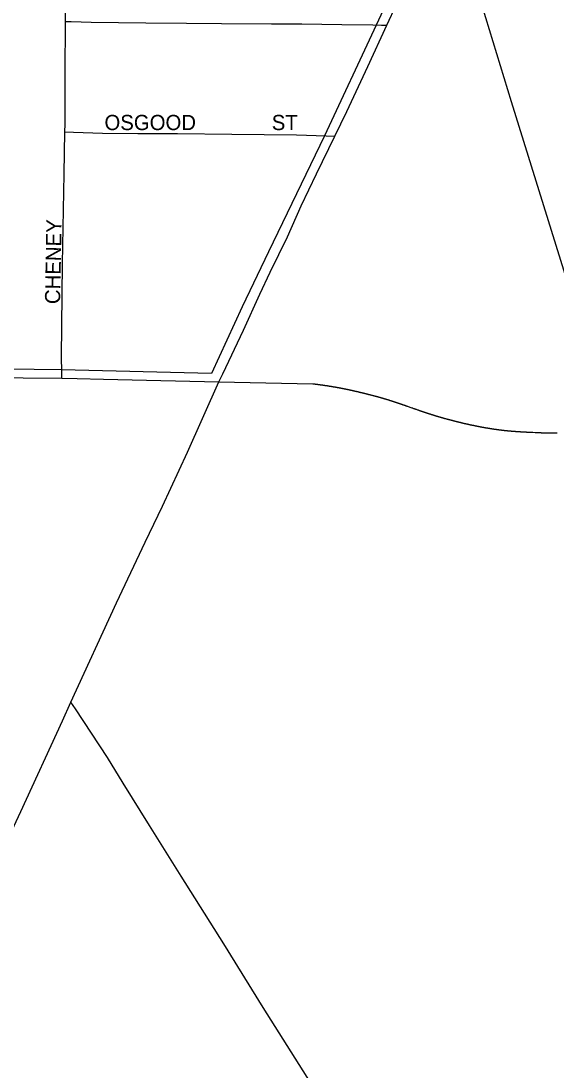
# Model space of a CAD drawing. Extents: x 1584893 to 1934202, y 663575 to 1091909.
# Drawn here: x 1790275 to 1792037, y 932287 to 935739 of the extents above; entities that cross this region are included whole.
import ezdxf

# ---------------------------------------------------------------- set-up
doc = ezdxf.new("R2010")
doc.units = 0
for name, color, linetype in [('GM_X_City_Street', 7, 'Continuous'), ('GM_X_City_Street_Text', 7, 'Continuous'), ('GM_X_Corporation', 7, 'Continuous'), ('GM_X_County_Road', 7, 'Continuous'), ('GM_X_Rail_Line', 7, 'Continuous'), ('GM_X_State_Route', 7, 'Continuous')]:
    doc.layers.add(name, color=color, linetype=linetype)

msp = doc.modelspace()

# ---------------------------------------------------------------- linework, layer by layer
at = {"layer": 'GM_X_City_Street'}
for points in [[(1790421.2, 935737.4), (1790422, 935859.4), (1790427.7, 936100.9)], [(1790418.8, 935373.9), (1790419.3, 935400), (1790419.8, 935564.1), (1790421.2, 935737.4)], [(1790421.2, 935737.4), (1790439.8, 935736.9), (1790505.6, 935735.2), (1790685.3, 935733.1), (1790818.3, 935731.3), (1790933.7, 935730.4), (1791098.6, 935730), (1791197.4, 935729.7), (1791329.2, 935727.4), (1791431.4, 935726.1), (1791459.3, 935725.4), (1791477.6, 935724.9)], [(1790408.4, 934564.1), (1790408.3, 934585.4), (1790407.8, 934634.8), (1790411.4, 934940.7), (1790416.2, 935236.1), (1790418.8, 935373.9)], [(1790418.8, 935373.9), (1790446.9, 935372.9), (1790542.8, 935369.8), (1790658.3, 935368.9), (1790788.7, 935369.3), (1790967.9, 935367.2), (1791179.8, 935365), (1791277.6, 935361.4), (1791306.5, 935360.3)]]:
    msp.add_lwpolyline(points, dxfattribs=at)
at = {"layer": 'GM_X_Corporation'}
msp.add_lwpolyline([(1794757.3, 934523.3), (1793399.7, 934530), (1793151.6, 934529.5), (1793031.7, 934530.7), (1792789.9, 934530.2), (1792797.9, 935905), (1791782.1, 936376.6), (1791751.5, 936388.2), (1791611, 936087.3), (1791442.3, 935725.5), (1791271.8, 935361), (1791088.5, 934979.4), (1791002, 934799.3), (1790900.7, 934579.7), (1790408.2, 934592), (1789244.2, 934605.8)], dxfattribs=at)
at = {"layer": 'GM_X_County_Road'}
for points in [[(1789187.6, 934578.6), (1789241.1, 934578.2), (1789286.8, 934576.9), (1789368.3, 934576.6), (1789531.3, 934575.9), (1789726.8, 934573.8), (1789971.2, 934570.4), (1790215.7, 934566.9), (1790281.7, 934565.9)], [(1790281.7, 934565.9), (1790408.4, 934564.1)], [(1790408.4, 934564.1), (1790458.7, 934563.4), (1790545.5, 934561.4)], [(1790545.5, 934561.4), (1790687.3, 934558.2), (1790924.9, 934553)], [(1790924.9, 934553), (1791234.2, 934546.1), (1791235.4, 934546), (1791236.5, 934545.8), (1791237.7, 934545.7), (1791238.9, 934545.6), (1791240.1, 934545.4), (1791241.2, 934545.3), (1791242.4, 934545.1), (1791243.5, 934545), (1791244.6, 934544.9), (1791245.8, 934544.7), (1791246.9, 934544.6), (1791248, 934544.4), (1791249.1, 934544.3), (1791250.3, 934544.1), (1791251.4, 934544), (1791252.5, 934543.9), (1791253.6, 934543.7), (1791254.7, 934543.6), (1791255.8, 934543.4), (1791256.9, 934543.3), (1791257.9, 934543.1), (1791259, 934543), (1791260.1, 934542.8), (1791261.2, 934542.7), (1791262.2, 934542.6), (1791263.3, 934542.4), (1791264.4, 934542.3), (1791265.4, 934542.1), (1791266.5, 934542), (1791267.5, 934541.8), (1791268.6, 934541.7), (1791269.6, 934541.5), (1791270.6, 934541.4), (1791271.7, 934541.2), (1791272.7, 934541.1), (1791273.7, 934540.9), (1791274.8, 934540.8), (1791275.8, 934540.7), (1791276.8, 934540.5), (1791277.8, 934540.4), (1791278.8, 934540.2), (1791279.8, 934540.1), (1791280.8, 934539.9), (1791281.9, 934539.8), (1791282.9, 934539.6), (1791283.9, 934539.4), (1791284.8, 934539.3), (1791285.9, 934539.1), (1791286.8, 934539), (1791287.8, 934538.8), (1791288.8, 934538.7), (1791289.8, 934538.5), (1791290.7, 934538.4), (1791291.7, 934538.2), (1791292.7, 934538.1), (1791293.7, 934537.9), (1791294.6, 934537.8), (1791295.6, 934537.6), (1791296.6, 934537.4), (1791297, 934537.4), (1791297.5, 934537.3), (1791298, 934537.2), (1791298.5, 934537.1), (1791299, 934537), (1791299.4, 934537), (1791299.9, 934536.9), (1791300.4, 934536.8), (1791300.9, 934536.7), (1791301.3, 934536.6), (1791302.2, 934536.5), (1791303.1, 934536.4), (1791303.9, 934536.2), (1791304.8, 934536.1), (1791305.6, 934535.9), (1791306.5, 934535.8), (1791307.4, 934535.6), (1791308.3, 934535.5), (1791309.1, 934535.3), (1791310, 934535.1), (1791310.9, 934535), (1791311.7, 934534.8), (1791312.6, 934534.7), (1791313.5, 934534.5), (1791314.4, 934534.4), (1791315.3, 934534.2), (1791316.2, 934534.1), (1791317.1, 934533.9), (1791317.9, 934533.7), (1791318.8, 934533.6), (1791319.7, 934533.4), (1791320.6, 934533.2), (1791321.5, 934533), (1791322.4, 934532.9), (1791323.3, 934532.7), (1791324.2, 934532.5), (1791325.1, 934532.4), (1791326, 934532.2), (1791326.9, 934532), (1791327.8, 934531.8), (1791328.7, 934531.7), (1791329.7, 934531.5), (1791330.5, 934531.3), (1791331.5, 934531.1), (1791332.4, 934530.9), (1791333.3, 934530.7), (1791334.2, 934530.5), (1791335.2, 934530.4), (1791336.1, 934530.2), (1791337, 934530), (1791338, 934529.8), (1791338.9, 934529.6), (1791339.8, 934529.4), (1791340.7, 934529.2), (1791341.7, 934529), (1791342.6, 934528.8), (1791343.6, 934528.6), (1791344.5, 934528.4), (1791345.5, 934528.2), (1791346.4, 934528), (1791347.4, 934527.8), (1791348.4, 934527.6), (1791349.3, 934527.4), (1791350.3, 934527.2), (1791351.2, 934527), (1791352.2, 934526.8), (1791353.2, 934526.6), (1791354.2, 934526.4), (1791355.1, 934526.1), (1791356.1, 934526), (1791357.1, 934525.7), (1791358.1, 934525.5), (1791359, 934525.3), (1791360.1, 934525.1), (1791361, 934524.8), (1791362, 934524.6), (1791363, 934524.4), (1791364, 934524.2), (1791365, 934524), (1791366, 934523.8), (1791367, 934523.5), (1791368, 934523.3), (1791369, 934523.1), (1791370, 934522.8), (1791371, 934522.6), (1791372, 934522.3), (1791373.1, 934522.1), (1791374.1, 934521.9), (1791375.1, 934521.7), (1791376.2, 934521.4), (1791377.2, 934521.2), (1791378.2, 934520.9), (1791379.3, 934520.7), (1791380.3, 934520.4), (1791381.4, 934520.2), (1791382.5, 934519.9), (1791383.5, 934519.7), (1791384.6, 934519.4), (1791385.7, 934519.2), (1791386.8, 934518.9), (1791387.9, 934518.6), (1791388.9, 934518.4), (1791390.1, 934518.1), (1791391.1, 934517.8), (1791392.3, 934517.6), (1791393.4, 934517.3), (1791394.5, 934517), (1791395.6, 934516.8), (1791396.7, 934516.5), (1791397.9, 934516.2), (1791399, 934515.9), (1791400.2, 934515.7), (1791401.3, 934515.4), (1791402.5, 934515.1), (1791403.6, 934514.8), (1791404.8, 934514.5), (1791406, 934514.2), (1791407.2, 934513.9), (1791408.4, 934513.6), (1791409.6, 934513.3), (1791410.8, 934513), (1791412.1, 934512.7), (1791413.3, 934512.4), (1791414.6, 934512.1), (1791415.8, 934511.7), (1791417.1, 934511.4), (1791418.4, 934511.1), (1791419.7, 934510.8), (1791421, 934510.4), (1791422.3, 934510.1), (1791423.7, 934509.7), (1791425.1, 934509.4), (1791426.4, 934509.1), (1791427.8, 934508.7), (1791429.3, 934508.3), (1791430.7, 934508), (1791432.2, 934507.6), (1791433.7, 934507.2), (1791434.1, 934507.1), (1791434.5, 934507), (1791434.9, 934506.9), (1791435.3, 934506.8), (1791435.7, 934506.7), (1791436, 934506.6), (1791436.4, 934506.5), (1791436.8, 934506.4), (1791437.2, 934506.3), (1791437.6, 934506.2), (1791438, 934506.1), (1791438.4, 934506), (1791438.8, 934505.9), (1791439.2, 934505.8), (1791440, 934505.6), (1791440.8, 934505.3), (1791441.6, 934505.2), (1791442.4, 934504.9), (1791443.2, 934504.7), (1791444, 934504.5), (1791444.8, 934504.3), (1791445.6, 934504.1), (1791446.4, 934503.8), (1791447.2, 934503.6), (1791448, 934503.4), (1791448.8, 934503.2), (1791449.6, 934503), (1791450.4, 934502.7), (1791451.2, 934502.5), (1791452, 934502.3), (1791452.8, 934502), (1791453.7, 934501.8), (1791454.5, 934501.6), (1791455.3, 934501.3), (1791456.1, 934501.1), (1791457, 934500.9), (1791457.8, 934500.6), (1791458.6, 934500.4), (1791459.5, 934500.1), (1791460.3, 934499.9), (1791461.1, 934499.7), (1791462, 934499.4), (1791462.8, 934499.2), (1791463.7, 934498.9), (1791464.5, 934498.7), (1791465.3, 934498.4), (1791466.2, 934498.2), (1791467.1, 934497.9), (1791467.9, 934497.6), (1791468.8, 934497.4), (1791469.6, 934497.1), (1791470.5, 934496.9), (1791471.4, 934496.6), (1791472.2, 934496.4), (1791473.1, 934496.1), (1791474, 934495.8), (1791474.9, 934495.5), (1791475.7, 934495.3), (1791476.6, 934495), (1791477.5, 934494.7), (1791478.4, 934494.5), (1791479.3, 934494.2), (1791480.2, 934493.9), (1791481.1, 934493.6), (1791482, 934493.3), (1791482.9, 934493), (1791483.8, 934492.8), (1791484.7, 934492.5), (1791485.7, 934492.2), (1791486.6, 934491.9), (1791487.5, 934491.6), (1791488.4, 934491.3), (1791489.3, 934491), (1791490.2, 934490.7), (1791491.1, 934490.4), (1791492.1, 934490.1), (1791493, 934489.8), (1791493.9, 934489.5), (1791494.8, 934489.2), (1791495.8, 934488.9), (1791496.7, 934488.6), (1791497.6, 934488.3), (1791498.6, 934488), (1791499.5, 934487.7), (1791500.5, 934487.4), (1791501.5, 934487), (1791502.5, 934486.7), (1791503.4, 934486.4), (1791504.4, 934486.1), (1791505.4, 934485.7), (1791506.4, 934485.4), (1791507.4, 934485.1), (1791508.4, 934484.7), (1791509.4, 934484.4), (1791510.4, 934484.1), (1791511.5, 934483.7), (1791512.5, 934483.4), (1791513.5, 934483), (1791514.6, 934482.6), (1791515.7, 934482.3), (1791516.7, 934481.9), (1791517.8, 934481.6), (1791518.9, 934481.2), (1791519.9, 934480.9), (1791520.9, 934480.5), (1791521.9, 934480.2), (1791522.9, 934479.8), (1791523.9, 934479.5), (1791525, 934479.1), (1791526, 934478.8), (1791527.1, 934478.4), (1791528.1, 934478), (1791529.2, 934477.7), (1791530.3, 934477.3), (1791531.5, 934476.9), (1791532.6, 934476.5), (1791533.8, 934476.1), (1791534.9, 934475.7), (1791536.1, 934475.3), (1791537.2, 934474.9), (1791538.2, 934474.5), (1791539.4, 934474.1), (1791540.5, 934473.8), (1791541.6, 934473.4), (1791542.8, 934473), (1791544, 934472.5), (1791545.3, 934472.1), (1791547.6, 934471.3), (1791550.1, 934470.4), (1791552.7, 934469.5), (1791559.2, 934467.3), (1791561.1, 934466.6), (1791562.9, 934466), (1791564.8, 934465.3), (1791566.7, 934464.6), (1791568.4, 934464), (1791570.1, 934463.5), (1791572, 934462.8), (1791573.9, 934462.1), (1791575.8, 934461.5), (1791577.6, 934460.9), (1791578.4, 934460.6), (1791579.3, 934460.3), (1791580.1, 934460), (1791581, 934459.7), (1791581.8, 934459.4), (1791582.6, 934459.1), (1791583.5, 934458.8), (1791584.3, 934458.6), (1791585.3, 934458.2), (1791586.2, 934457.9), (1791587.2, 934457.5), (1791588.2, 934457.2), (1791589.2, 934456.9), (1791590.1, 934456.6), (1791591, 934456.2), (1791592, 934455.9), (1791592.9, 934455.6), (1791593.8, 934455.3), (1791594.7, 934455), (1791595.6, 934454.7), (1791596.5, 934454.4), (1791597.4, 934454.1), (1791598.3, 934453.8), (1791599.2, 934453.5), (1791600, 934453.2), (1791600.9, 934452.9), (1791601.8, 934452.6), (1791602.6, 934452.3), (1791603.5, 934452), (1791604.3, 934451.8), (1791605.2, 934451.5), (1791606, 934451.2), (1791606.8, 934450.9), (1791607.7, 934450.7), (1791608.5, 934450.4), (1791609.3, 934450.1), (1791610.1, 934449.8), (1791611, 934449.6), (1791611.7, 934449.3), (1791612.6, 934449), (1791613.6, 934448.7), (1791614.6, 934448.4), (1791615.5, 934448.1), (1791616.5, 934447.7), (1791617.5, 934447.4), (1791618.5, 934447.1), (1791619.5, 934446.8), (1791620.4, 934446.5), (1791621.4, 934446.2), (1791622.4, 934445.9), (1791623.3, 934445.6), (1791624.3, 934445.2), (1791625.2, 934444.9), (1791626.2, 934444.7), (1791627.1, 934444.4), (1791628, 934444.1), (1791628.7, 934443.8)], [(1791628.7, 934443.8), (1791629, 934443.8), (1791629.9, 934443.5), (1791630.8, 934443.2), (1791631.8, 934442.9), (1791632.7, 934442.6), (1791633.6, 934442.3), (1791634.5, 934442.1), (1791635.4, 934441.8), (1791636.3, 934441.5), (1791637.2, 934441.2), (1791638.1, 934440.9), (1791639, 934440.7), (1791639.9, 934440.4), (1791640.8, 934440.1), (1791641.7, 934439.9), (1791642.5, 934439.6), (1791643.4, 934439.3), (1791644.3, 934439.1), (1791645.2, 934438.8), (1791646.1, 934438.6), (1791646.9, 934438.3), (1791647.8, 934438), (1791648.7, 934437.8), (1791649.5, 934437.5), (1791650.4, 934437.3), (1791651.3, 934437), (1791652.1, 934436.8), (1791653, 934436.5), (1791653.8, 934436.3), (1791654.3, 934436.2), (1791654.7, 934436), (1791655.1, 934435.9), (1791655.5, 934435.8), (1791656, 934435.7), (1791656.4, 934435.6), (1791656.8, 934435.4), (1791657.2, 934435.3), (1791657.6, 934435.2), (1791658.1, 934435.1), (1791658.5, 934434.9), (1791658.9, 934434.8), (1791659.3, 934434.7), (1791659.7, 934434.6), (1791660.2, 934434.5), (1791660.6, 934434.4), (1791661, 934434.3), (1791661.4, 934434.2), (1791661.8, 934434), (1791662.3, 934433.9), (1791662.7, 934433.8), (1791663.1, 934433.7), (1791663.5, 934433.6), (1791663.9, 934433.5), (1791664.3, 934433.3), (1791664.7, 934433.2), (1791665.2, 934433.1), (1791665.6, 934433), (1791666, 934432.9), (1791666.4, 934432.8), (1791666.8, 934432.7), (1791667.2, 934432.5), (1791667.6, 934432.4), (1791668, 934432.3), (1791668.4, 934432.2), (1791668.9, 934432.1), (1791669.3, 934432), (1791669.7, 934431.9), (1791672.1, 934431.2), (1791674, 934430.7), (1791675.7, 934430.3), (1791677.4, 934429.9), (1791678.9, 934429.4), (1791680.4, 934429), (1791681.8, 934428.7), (1791683.2, 934428.3), (1791684.5, 934427.9), (1791685.9, 934427.6), (1791687.2, 934427.2), (1791688.4, 934426.9), (1791689.7, 934426.6), (1791690.9, 934426.2), (1791692.1, 934426), (1791693.3, 934425.7), (1791694.4, 934425.3), (1791695.6, 934425), (1791696.8, 934424.7), (1791698, 934424.4), (1791699.1, 934424.1), (1791700.2, 934423.9), (1791701.3, 934423.6), (1791702.4, 934423.3), (1791703.5, 934423), (1791704.6, 934422.7), (1791705.6, 934422.4), (1791706.7, 934422.2), (1791707.7, 934421.9), (1791708.7, 934421.7), (1791709.7, 934421.4), (1791710.8, 934421.1), (1791711.8, 934420.9), (1791712.9, 934420.6), (1791713.9, 934420.4), (1791714.9, 934420.1), (1791715.9, 934419.9), (1791716.9, 934419.6), (1791717.9, 934419.4), (1791718.9, 934419.1), (1791719.9, 934418.9), (1791720.9, 934418.6), (1791721.8, 934418.4), (1791722.8, 934418.2), (1791723.8, 934417.9), (1791724.3, 934417.8), (1791724.7, 934417.7), (1791725.2, 934417.6), (1791725.7, 934417.5), (1791726.2, 934417.4), (1791726.6, 934417.3), (1791727.1, 934417.2), (1791727.6, 934417), (1791728, 934416.9), (1791728.5, 934416.8), (1791729, 934416.7), (1791729.5, 934416.6), (1791729.9, 934416.5), (1791730.4, 934416.4), (1791730.8, 934416.3), (1791731.3, 934416.2), (1791731.8, 934416), (1791732.2, 934415.9), (1791732.7, 934415.8), (1791733.1, 934415.7), (1791733.6, 934415.6), (1791734, 934415.5), (1791734.5, 934415.4), (1791735, 934415.3), (1791735.4, 934415.2), (1791735.9, 934415.1), (1791736.3, 934415), (1791736.8, 934414.9), (1791737.2, 934414.8), (1791737.7, 934414.7), (1791738.1, 934414.6), (1791738.5, 934414.5), (1791739, 934414.4), (1791739.4, 934414.3), (1791739.9, 934414.2), (1791740.3, 934414.1), (1791740.8, 934414), (1791741.2, 934413.9), (1791742.2, 934413.7), (1791743.1, 934413.5), (1791744.1, 934413.3), (1791745, 934413.1), (1791745.9, 934412.9), (1791746.9, 934412.7), (1791747.8, 934412.5), (1791748.7, 934412.3), (1791749.7, 934412), (1791750.6, 934411.8), (1791751.6, 934411.6), (1791752.5, 934411.5), (1791753.4, 934411.3), (1791754.4, 934411.1), (1791755.3, 934410.9), (1791756.2, 934410.7), (1791757.1, 934410.5), (1791758.1, 934410.3), (1791759, 934410.1), (1791759.9, 934409.9), (1791760.8, 934409.7), (1791761.7, 934409.5), (1791762.7, 934409.3), (1791763.6, 934409.1), (1791764.5, 934409), (1791765.4, 934408.8), (1791766.3, 934408.6), (1791767.2, 934408.4), (1791768.1, 934408.2), (1791769.1, 934408), (1791770, 934407.8), (1791770.9, 934407.6), (1791771.8, 934407.5), (1791772.7, 934407.3), (1791773.6, 934407.1), (1791774.5, 934406.9), (1791775.4, 934406.8), (1791776.3, 934406.6), (1791777.2, 934406.4), (1791778.1, 934406.2), (1791779, 934406.1), (1791779.9, 934405.9), (1791780.8, 934405.7), (1791781.7, 934405.5), (1791782.6, 934405.4), (1791783.5, 934405.2), (1791784.3, 934405), (1791785.3, 934404.9), (1791786.1, 934404.7), (1791787, 934404.5), (1791787.9, 934404.4), (1791788.8, 934404.2), (1791789.7, 934404), (1791790.6, 934403.9), (1791791.4, 934403.7), (1791792.3, 934403.5), (1791793.2, 934403.4), (1791794.1, 934403.2), (1791795, 934403.1), (1791795.8, 934402.9), (1791796.7, 934402.8), (1791797.6, 934402.6), (1791798.5, 934402.5), (1791799.3, 934402.3), (1791800.2, 934402.1), (1791801.1, 934402), (1791802, 934401.8), (1791802.8, 934401.7), (1791803.7, 934401.5), (1791804.6, 934401.4), (1791805.4, 934401.2), (1791806.3, 934401.1), (1791807.1, 934401), (1791808, 934400.8), (1791808.9, 934400.7), (1791809.7, 934400.5), (1791810.6, 934400.4), (1791811.5, 934400.2), (1791812.3, 934400.1), (1791813.2, 934399.9), (1791814, 934399.8), (1791814.9, 934399.7), (1791815.8, 934399.5), (1791816.6, 934399.4), (1791817.5, 934399.2), (1791818.3, 934399.1), (1791819.2, 934399), (1791820, 934398.9), (1791820.9, 934398.7), (1791821.7, 934398.6), (1791822.6, 934398.5), (1791823.4, 934398.3), (1791824.3, 934398.2), (1791825.1, 934398.1), (1791825.9, 934397.9), (1791826.8, 934397.8), (1791827.6, 934397.7), (1791828.5, 934397.6), (1791829.3, 934397.4), (1791830.2, 934397.3), (1791831, 934397.2), (1791831.8, 934397), (1791832.7, 934397), (1791833.5, 934396.8), (1791834.4, 934396.7), (1791835.2, 934396.6), (1791836, 934396.5), (1791836.9, 934396.4), (1791837.7, 934396.2), (1791838.5, 934396.1), (1791839.4, 934396), (1791840.2, 934395.9), (1791841, 934395.8), (1791841.9, 934395.7), (1791842.7, 934395.5), (1791843.5, 934395.4), (1791844.3, 934395.3), (1791845.2, 934395.2), (1791846, 934395.1), (1791846.8, 934395), (1791847.6, 934394.9), (1791848.5, 934394.8), (1791849.3, 934394.7), (1791850.1, 934394.6), (1791850.9, 934394.5), (1791851.8, 934394.4), (1791852.6, 934394.3), (1791853.4, 934394.2), (1791854.1, 934394.1), (1791854.7, 934394), (1791855.4, 934393.9), (1791856.1, 934393.8), (1791856.8, 934393.7), (1791857.5, 934393.7), (1791858.2, 934393.6), (1791858.9, 934393.5), (1791859.6, 934393.4), (1791860.3, 934393.3), (1791861, 934393.3), (1791861.7, 934393.2), (1791862.4, 934393.1), (1791863.1, 934393), (1791863.8, 934392.9), (1791864.5, 934392.9), (1791865.2, 934392.8), (1791865.9, 934392.7), (1791866.6, 934392.7), (1791867.3, 934392.6), (1791868, 934392.5), (1791868.7, 934392.4), (1791869.4, 934392.4), (1791870.2, 934392.3), (1791870.9, 934392.2), (1791871.6, 934392.1), (1791872.3, 934392.1), (1791873.1, 934392), (1791873.8, 934391.9), (1791874.5, 934391.9), (1791875.3, 934391.8), (1791876, 934391.7), (1791876.7, 934391.6), (1791877.5, 934391.6), (1791878.2, 934391.5), (1791879, 934391.4), (1791879.7, 934391.4), (1791880.5, 934391.3), (1791881.2, 934391.2), (1791882, 934391.2), (1791882.7, 934391.1), (1791883.5, 934391), (1791884.2, 934391), (1791885, 934390.9), (1791885.8, 934390.8), (1791886.5, 934390.8), (1791887.3, 934390.7), (1791888.1, 934390.7), (1791888.9, 934390.6), (1791889.7, 934390.5), (1791890.4, 934390.5), (1791891.2, 934390.4), (1791892, 934390.3), (1791892.8, 934390.3), (1791893.6, 934390.2), (1791894.4, 934390.2), (1791895.2, 934390.1), (1791896, 934390), (1791896.8, 934390), (1791897.6, 934389.9), (1791898.5, 934389.8), (1791899.2, 934389.8), (1791900.1, 934389.7), (1791900.9, 934389.7), (1791901.7, 934389.6), (1791902.5, 934389.6), (1791903.3, 934389.5), (1791904.1, 934389.4), (1791904.9, 934389.4), (1791905.7, 934389.3), (1791906.5, 934389.3), (1791907.3, 934389.2), (1791908.1, 934389.2), (1791908.9, 934389.1), (1791909.8, 934389.1), (1791910.6, 934389), (1791911.4, 934388.9), (1791912.3, 934388.9), (1791913.1, 934388.8), (1791914, 934388.8), (1791914.8, 934388.7), (1791915.7, 934388.7), (1791916.6, 934388.6), (1791917.4, 934388.6), (1791918.3, 934388.6), (1791919.2, 934388.5), (1791920.1, 934388.4), (1791921, 934388.4), (1791921.9, 934388.3), (1791922.8, 934388.3), (1791923.7, 934388.2), (1791924.6, 934388.2), (1791925.5, 934388.1), (1791926.5, 934388.1), (1791927.5, 934388), (1791928.4, 934388), (1791929.3, 934387.9), (1791930.2, 934387.9), (1791931.1, 934387.8), (1791932, 934387.8), (1791933, 934387.7), (1791933.9, 934387.7), (1791934.9, 934387.6), (1791935.9, 934387.6), (1791936.9, 934387.5), (1791937.9, 934387.5), (1791938.9, 934387.4), (1791939.9, 934387.4), (1791940.9, 934387.3), (1791942, 934387.3), (1791943.1, 934387.2), (1791944.2, 934387.1), (1791945.2, 934387.1), (1791946.2, 934387), (1791947.3, 934387), (1791948.4, 934386.9), (1791950.6, 934386.8), (1791953, 934386.7), (1791955.1, 934386.6), (1791957.5, 934386.5), (1791965.3, 934386.2), (1791968.2, 934386), (1791969.1, 934386), (1791970.1, 934385.9), (1791971, 934385.9), (1791971.9, 934385.8), (1791972.9, 934385.8), (1791973.8, 934385.8), (1791974.8, 934385.7), (1791975.7, 934385.7), (1791976.6, 934385.6), (1791977.6, 934385.6), (1791978.5, 934385.6), (1791979.5, 934385.5), (1791980.4, 934385.5), (1791981.4, 934385.5), (1791982.3, 934385.4), (1791983.3, 934385.4), (1791984.2, 934385.3), (1791985.2, 934385.3), (1791986.1, 934385.3), (1791987.1, 934385.2), (1791988.1, 934385.2), (1791989, 934385.2), (1791990, 934385.2), (1791991, 934385.1), (1791991.9, 934385.1), (1791992.9, 934385.1), (1791993.9, 934385), (1791994.8, 934385), (1791995.8, 934385), (1791996.8, 934384.9), (1791997.7, 934384.9), (1791998.7, 934384.9), (1791999.7, 934384.9), (1792000.7, 934384.8), (1792001.6, 934384.8), (1792002.6, 934384.8), (1792003.6, 934384.8), (1792004.6, 934384.8), (1792005.6, 934384.7), (1792006.6, 934384.7), (1792007.5, 934384.7), (1792008.5, 934384.7), (1792009.5, 934384.6), (1792010.5, 934384.6), (1792011.5, 934384.6), (1792012.5, 934384.6), (1792013.5, 934384.6), (1792014.5, 934384.6), (1792015.5, 934384.5), (1792016.5, 934384.5), (1792017.5, 934384.5), (1792018.5, 934384.5), (1792019.5, 934384.5), (1792020.5, 934384.5), (1792021.5, 934384.5), (1792022.5, 934384.5), (1792023.5, 934384.5), (1792024.5, 934384.5), (1792025.5, 934384.5), (1792026.5, 934384.4), (1792027.6, 934384.4), (1792028.6, 934384.4), (1792029.6, 934384.4), (1792030.6, 934384.4), (1792031.7, 934384.4), (1792032.7, 934384.4), (1792033.7, 934384.4), (1792034.7, 934384.4), (1792035.8, 934384.4), (1792036.8, 934384.4)], [(1791435.7, 931904.3), (1791433.7, 931909.5), (1791426.7, 931924.6), (1791419.1, 931939.3), (1791402.7, 931968.1), (1791376.2, 932009.7), (1791323.4, 932092.7), (1791254.3, 932204.2), (1791175.6, 932329.2), (1791071.1, 932496), (1790941.1, 932705), (1790801.5, 932927.3), (1790696.8, 933094.1), (1790610.6, 933233.6), (1790559, 933317.5), (1790453.4, 933477.4), (1790438.7, 933499.6)]]:
    msp.add_lwpolyline(points, dxfattribs=at)
at = {"layer": 'GM_X_Rail_Line'}
msp.add_lwpolyline([(1792931.7, 932136.8), (1792629, 933119.3), (1792541.6, 933351.3), (1792180.7, 934528.6), (1791887.1, 935473.3), (1791682.6, 936144.9), (1791360.9, 937175.4), (1791006.9, 938324.5), (1790831.9, 938886.4), (1790695.4, 939329.6)], dxfattribs=at)
at = {"layer": 'GM_X_State_Route'}
for points in [[(1791306.5, 935360.3), (1791346.2, 935441.1), (1791414.5, 935589.5), (1791477.6, 935724.9), (1791573, 935930), (1791645, 936087.3), (1791674.9, 936152.8), (1791782.1, 936376.6)], [(1790683.2, 934025.7), (1790739.2, 934143.8), (1790821.7, 934321.3), (1790924.9, 934553), (1790937.7, 934579), (1791006, 934722.8), (1791059.3, 934840.7), (1791094.1, 934913.1), (1791150.7, 935029.5), (1791195.6, 935131.2), (1791245.6, 935236.1), (1791306.5, 935360.3)], [(1788379.2, 929251.7), (1788515.6, 929527.9), (1788653.1, 929807.5), (1788893.2, 930292.6), (1789001, 930513.7), (1789131.3, 930778.6), (1789459.2, 931439.6), (1789647.8, 931821.9), (1789693.8, 931914.7), (1789749.7, 932027.6), (1789885.5, 932308.1), (1790025, 932605), (1790176.6, 932932.3), (1790273.8, 933140.4), (1790410.7, 933438.5), (1790438.7, 933499.6), (1790588.4, 933826.1), (1790683.2, 934025.7)]]:
    msp.add_lwpolyline(points, dxfattribs=at)

# ---------------------------------------------------------------- texts
at = {"layer": 'GM_X_City_Street_Text'}
for s, rotation, p in [('OSGOOD', 0, (1790548.9, 935380.1)), ('ST', 0, (1791098.9, 935380.1)), ('CHENEY', 88.9775, (1790403.1, 934807.7))]:
    msp.add_text(s, height=50, rotation=rotation, dxfattribs=at).set_placement(p)

doc.saveas('drawing.dxf')
